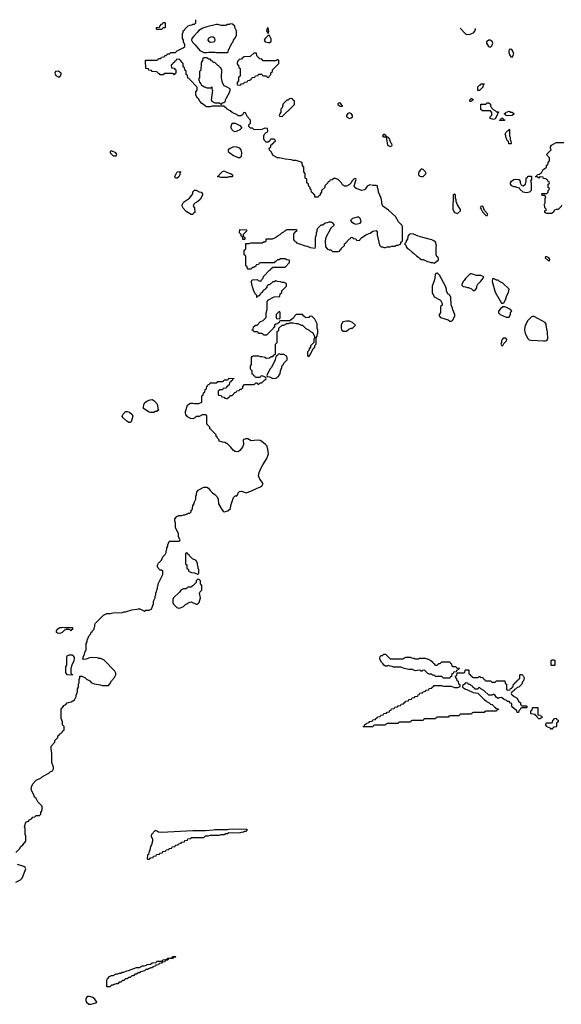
# Model space of a CAD drawing. Header units: inches. Extents: x 2701323 to 2964515, y 494916 to 722124.
# Tile 391 of 656: x 2787358 to 2794276, y 705583 to 718151. Entities that reach past the tile are written whole.
import ezdxf

# ---------------------------------------------------------------- set-up
doc = ezdxf.new("R2010")
doc.units = ezdxf.units.IN
doc.header["$MEASUREMENT"] = 0
for name, color, linetype in [('C7780', 7, 'Continuous'), ('C7781', 7, 'Continuous'), ('C7790', 7, 'Continuous'), ('C7791', 7, 'Continuous')]:
    doc.layers.add(name, color=color, linetype=linetype)

msp = doc.modelspace()

# ---------------------------------------------------------------- linework, layer by layer
at = {"layer": 'C7780', "color": 2, "elevation": 10}
for points in [[(2787310, 707522), (2787358, 707570), (2787370, 707592), (2787400, 707620), (2787436, 707664), (2787438, 707730), (2787429, 707750), (2787427, 707827), (2787418, 707850), (2787427, 707873), (2787430, 707894), (2787446, 707910), (2787470, 707922), (2787483, 707937), (2787508, 707952), (2787526, 707970), (2787550, 707974), (2787570, 707994), (2787610, 707994), (2787626, 708010), (2787626, 708030), (2787636, 708044), (2787646, 708070), (2787646, 708110), (2787590, 708166), (2787568, 708210), (2787549, 708229), (2787538, 708258), (2787515, 708295), (2787504, 708330), (2787514, 708370), (2787530, 708402), (2787570, 708442), (2787630, 708472), (2787649, 708491), (2787730, 708532), (2787749, 708551), (2787775, 708565), (2787788, 708590), (2787788, 708610), (2787769, 708670), (2787769, 708790), (2787762, 708810), (2787758, 708850), (2787760, 708880), (2787806, 708930), (2787806, 708950), (2787846, 708990), (2787846, 709010), (2787862, 709018), (2787866, 709030), (2787882, 709038), (2787886, 709050), (2787902, 709058), (2787910, 709074), (2787922, 709078), (2787926, 709090), (2787926, 709130), (2787906, 709150), (2787906, 709190), (2787888, 709230), (2787888, 709352), (2787910, 709374), (2787923, 709397), (2787946, 709410), (2787966, 709430), (2788016, 709444), (2788058, 709470), (2788078, 709510), (2788078, 709530), (2788098, 709570), (2788098, 709610), (2788108, 709630), (2788108, 709670), (2788118, 709690), (2788118, 709730), (2788126, 709750), (2788127, 709773), (2788152, 709772), (2788194, 709750), (2788212, 709732), (2788254, 709710), (2788272, 709692), (2788310, 709672), (2788390, 709662), (2788410, 709652), (2788470, 709652), (2788490, 709654), (2788510, 709674), (2788530, 709714), (2788570, 709754), (2788586, 709790), (2788586, 709810), (2788575, 709835), (2788435, 709975), (2788396, 709996), (2788370, 709998), (2788365, 710000)], [(2788052, 710000), (2788051, 709969), (2788022, 709910), (2788011, 709870), (2788013, 709813), (2788018, 709798), (2788033, 709793), (2788030, 709786), (2787970, 709788), (2787947, 709813), (2787948, 709890), (2787958, 709910), (2787958, 710000)], [(2788236, 710000), (2788207, 709987), (2788170, 709986), (2788166, 709990), (2788167, 710000)], [(2790000, 707808), (2789850, 707809), (2789830, 707804), (2789730, 707799), (2789570, 707797), (2789170, 707777), (2789130, 707779), (2789110, 707795), (2789090, 707802), (2789043, 707750), (2789037, 707730), (2789055, 707690), (2789056, 707664), (2789042, 707618), (2789030, 707598), (2789022, 707550), (2789010, 707538), (2789004, 707496), (2788990, 707486), (2788984, 707444), (2788990, 707434), (2789010, 707434), (2789022, 707438), (2789027, 707453), (2789062, 707458), (2789067, 707473), (2789102, 707478), (2789107, 707493), (2789142, 707498), (2789147, 707513), (2789182, 707518), (2789187, 707533), (2789222, 707538), (2789227, 707553), (2789262, 707558), (2789267, 707573), (2789302, 707578), (2789307, 707593), (2789342, 707598), (2789347, 707613), (2789382, 707618), (2789387, 707633), (2789422, 707638), (2789427, 707653), (2789462, 707658), (2789467, 707673), (2789502, 707678), (2789507, 707693), (2789542, 707698), (2789549, 707711), (2789710, 707714), (2789730, 707732), (2789770, 707732), (2789790, 707742), (2789910, 707742), (2789930, 707752), (2789970, 707752), (2789990, 707762), (2790000, 707762)], [(2787310, 707142), (2787370, 707172), (2787389, 707191), (2787435, 707310), (2787428, 707330), (2787410, 707342), (2787328, 707368)]]:
    msp.add_lwpolyline(points, dxfattribs=at)
at = {"layer": 'C7780', "color": 2}
for points, elevation in [([(2788470, 705806), (2788469, 705890), (2788478, 705910), (2788503, 705937), (2788530, 705952), (2788550, 705952), (2788590, 705972), (2788610, 705972), (2788630, 705982), (2788650, 705982), (2788668, 705992), (2788687, 705993), (2788728, 706012), (2788747, 706013), (2788850, 706052), (2788887, 706053), (2788928, 706072), (2788947, 706073), (2788976, 706084), (2788988, 706092), (2789030, 706094), (2789048, 706112), (2789102, 706118), (2789108, 706132), (2789170, 706134), (2789182, 706138), (2789188, 706152), (2789242, 706158), (2789248, 706172), (2789302, 706178), (2789308, 706192), (2789350, 706194), (2789354, 706190), (2789350, 706186), (2789318, 706182), (2789310, 706166), (2789270, 706166), (2789258, 706162), (2789250, 706146), (2789218, 706142), (2789210, 706126), (2789178, 706122), (2789170, 706106), (2789138, 706102), (2789132, 706088), (2789098, 706082), (2789094, 706070), (2789058, 706062), (2789052, 706048), (2789033, 706047), (2789004, 706036), (2788990, 706026), (2788970, 706026), (2788952, 706008), (2788933, 706007), (2788904, 705996), (2788890, 705986), (2788870, 705986), (2788850, 705966), (2788830, 705966), (2788810, 705946), (2788790, 705946), (2788770, 705926), (2788750, 705926), (2788730, 705906), (2788710, 705906), (2788690, 705886), (2788670, 705886), (2788650, 705866), (2788630, 705866), (2788610, 705846), (2788590, 705846), (2788564, 705836), (2788550, 705826), (2788530, 705826), (2788510, 705806)], 6), ([(2788250, 705684), (2788230, 705681), (2788211, 705670), (2788203, 705650), (2788203, 705630), (2788210, 705612), (2788243, 705583), (2788270, 705583), (2788330, 705601), (2788342, 705610), (2788319, 705650), (2788293, 705670)], 10)]:
    msp.add_lwpolyline(points, close=True, dxfattribs=dict(at, elevation=elevation))
at = {"layer": 'C7781', "color": 2, "elevation": 10}
for points in [[(2790000, 717017), (2789967, 717047), (2789810, 717046), (2789790, 717038), (2789750, 717038), (2789730, 717046), (2789706, 717070), (2789683, 717083), (2789658, 717110), (2789640, 717140), (2789630, 717148), (2789608, 717190), (2789606, 717230), (2789626, 717250), (2789626, 717290), (2789526, 717390), (2789522, 717402), (2789507, 717407), (2789502, 717442), (2789486, 717450), (2789486, 717490), (2789482, 717502), (2789467, 717507), (2789462, 717542), (2789446, 717550), (2789446, 717590), (2789427, 717607), (2789422, 717622), (2789406, 717630), (2789402, 717642), (2789390, 717646), (2789358, 717642), (2789353, 717627), (2789338, 717622), (2789333, 717607), (2789318, 717602), (2789313, 717587), (2789294, 717570), (2789298, 717538), (2789330, 717534), (2789338, 717518), (2789354, 717510), (2789354, 717470), (2789338, 717462), (2789330, 717446), (2789322, 717462), (2789310, 717466), (2789210, 717466), (2789190, 717446), (2789150, 717446), (2789142, 717462), (2789130, 717466), (2789110, 717486), (2789048, 717488), (2789042, 717502), (2789007, 717507), (2789002, 717522), (2788967, 717527), (2788966, 717630), (2788970, 717634), (2789110, 717634), (2789122, 717638), (2789130, 717654), (2789162, 717658), (2789170, 717674), (2789202, 717678), (2789210, 717694), (2789230, 717694), (2789250, 717714), (2789270, 717714), (2789290, 717734), (2789350, 717734), (2789368, 717752), (2789446, 717790), (2789466, 717810), (2789466, 717830), (2789449, 717869), (2789448, 717890), (2789438, 717910), (2789438, 717970), (2789446, 717990), (2789446, 718010), (2789462, 718018), (2789466, 718030), (2789510, 718074), (2789530, 718082), (2789556, 718084), (2789570, 718094), (2789590, 718094), (2789606, 718110), (2789607, 718151)], [(2790000, 718083), (2789990, 718078), (2789930, 718078), (2789890, 718089), (2789870, 718089), (2789750, 718062), (2789695, 718045), (2789645, 718015), (2789631, 717990), (2789580, 717940), (2789556, 717910), (2789551, 717890), (2789563, 717863), (2789598, 717830), (2789660, 717760), (2789710, 717732), (2789750, 717732), (2789770, 717738), (2789850, 717738), (2789870, 717732), (2790000, 717734)], [(2790000, 717293), (2789969, 717309), (2789950, 717346), (2789935, 717410), (2789938, 717510), (2789922, 717542), (2789910, 717546), (2789902, 717562), (2789890, 717566), (2789850, 717606), (2789830, 717606), (2789822, 717622), (2789807, 717627), (2789790, 717646), (2789767, 717647), (2789762, 717662), (2789750, 717666), (2789710, 717666), (2789698, 717662), (2789694, 717630), (2789684, 717616), (2789674, 717590), (2789672, 717508), (2789654, 717490), (2789654, 717410), (2789642, 717390), (2789652, 717372), (2789653, 717353), (2789670, 717334), (2789674, 717314), (2789694, 717310), (2789713, 717293), (2789732, 717292), (2789750, 717282), (2789798, 717282), (2789810, 717294), (2789814, 717290), (2789814, 717270), (2789822, 717250), (2789804, 717124), (2789812, 717112), (2789850, 717092), (2789911, 717091), (2789930, 717074), (2789942, 717078), (2789946, 717090), (2789967, 717093), (2789986, 717110), (2789988, 717130), (2790000, 717153)], [(2790000, 716138), (2789930, 716138), (2789886, 716150), (2789902, 716158), (2789906, 716170), (2789950, 716214), (2789970, 716222), (2790000, 716207)], [(2790000, 712743), (2789976, 712756), (2789950, 712758), (2789906, 712770), (2789906, 712790), (2789886, 712810), (2789882, 712822), (2789866, 712830), (2789866, 712850), (2789806, 712910), (2789802, 712922), (2789786, 712930), (2789786, 712950), (2789746, 712990), (2789746, 713090), (2789742, 713102), (2789730, 713106), (2789690, 713106), (2789650, 713088), (2789613, 713087), (2789594, 713070), (2789570, 713058), (2789540, 713060), (2789503, 713083), (2789478, 713110), (2789475, 713130), (2789475, 713150), (2789502, 713230), (2789529, 713251), (2789545, 713255), (2789570, 713258), (2789590, 713252), (2789647, 713253), (2789686, 713270), (2789686, 713350), (2789702, 713358), (2789706, 713390), (2789722, 713398), (2789726, 713430), (2789742, 713438), (2789747, 713473), (2789762, 713478), (2789767, 713493), (2789782, 713498), (2789790, 713514), (2789870, 713514), (2789882, 713518), (2789890, 713534), (2789950, 713534), (2789962, 713538), (2789970, 713554), (2790000, 713554)], [(2790000, 713463), (2789998, 713462), (2789993, 713447), (2789958, 713442), (2789950, 713426), (2789910, 713426), (2789894, 713410), (2789894, 713370), (2789898, 713358), (2789930, 713354), (2789938, 713338), (2789970, 713334), (2789978, 713318), (2790000, 713315)], [(2788167, 710000), (2788168, 710012), (2788187, 710053), (2788188, 710072), (2788206, 710110), (2788208, 710190), (2788218, 710210), (2788218, 710230), (2788246, 710290), (2788267, 710313), (2788270, 710334), (2788282, 710338), (2788286, 710350), (2788307, 710373), (2788307, 710387), (2788316, 710404), (2788318, 710430), (2788326, 710450), (2788430, 710552), (2788470, 710572), (2788510, 710572), (2788550, 710582), (2788670, 710585), (2788689, 710591), (2788710, 710591), (2788790, 710618), (2788855, 710625), (2788870, 710632), (2788892, 710632), (2788950, 710602), (2788970, 710614), (2789010, 710614), (2789046, 710630), (2789048, 710652), (2789067, 710693), (2789068, 710730), (2789087, 710773), (2789088, 710792), (2789098, 710810), (2789098, 710830), (2789107, 710853), (2789108, 710870), (2789118, 710890), (2789118, 710910), (2789128, 710930), (2789128, 710950), (2789186, 711070), (2789186, 711110), (2789170, 711126), (2789150, 711126), (2789126, 711150), (2789118, 711170), (2789118, 711190), (2789130, 711214), (2789170, 711254), (2789187, 711293), (2789216, 711324), (2789228, 711350), (2789228, 711370), (2789238, 711390), (2789238, 711410), (2789248, 711430), (2789248, 711450), (2789266, 711490), (2789270, 711494), (2789390, 711494), (2789402, 711498), (2789406, 711510), (2789388, 711550), (2789388, 711590), (2789349, 711669), (2789348, 711730), (2789338, 711750), (2789340, 711780), (2789366, 711810), (2789390, 711822), (2789430, 711822), (2789448, 711832), (2789467, 711833), (2789496, 711844), (2789510, 711854), (2789530, 711854), (2789546, 711870), (2789546, 711890), (2789562, 711898), (2789566, 711910), (2789568, 711952), (2789586, 711970), (2789588, 711990), (2789608, 712030), (2789608, 712070), (2789618, 712090), (2789620, 712120), (2789636, 712144), (2789710, 712182), (2789750, 712182), (2789770, 712172), (2789790, 712142), (2789822, 712110), (2789850, 712092), (2789880, 712060), (2789891, 712031), (2789899, 711970), (2789938, 711898), (2789957, 711877), (2789970, 711871), (2789988, 711872), (2790000, 711876)], [(2787958, 710000), (2787958, 710010), (2787966, 710030), (2787990, 710042), (2788030, 710042), (2788042, 710030), (2788052, 710008), (2788052, 710000)], [(2788365, 710000), (2788347, 710007), (2788270, 710008), (2788253, 710007), (2788236, 710000)]]:
    msp.add_lwpolyline(points, dxfattribs=at)
at = {"layer": 'C7781', "color": 2}
for points, elevation in [([(2789110, 718026), (2789106, 718030), (2789106, 718050), (2789142, 718058), (2789146, 718070), (2789170, 718094), (2789182, 718098), (2789190, 718114), (2789210, 718114), (2789214, 718110), (2789214, 718050), (2789210, 718046), (2789190, 718046), (2789170, 718026)], 10), ([(2789808, 717932), (2789766, 717910), (2789761, 717890), (2789778, 717870), (2789796, 717864), (2789830, 717867), (2789845, 717875), (2789854, 717890), (2789849, 717910), (2789830, 717929)], 14), ([(2787850, 717495), (2787814, 717490), (2787805, 717470), (2787820, 717440), (2787850, 717422), (2787870, 717422), (2787888, 717450), (2787886, 717470)], 14), ([(2788530, 716478), (2788514, 716470), (2788514, 716450), (2788550, 716414), (2788590, 716414), (2788598, 716430), (2788586, 716450)], 14), ([(2789350, 716128), (2789338, 716150), (2789369, 716211), (2789410, 716214), (2789411, 716209), (2789402, 716198), (2789402, 716170), (2789390, 716146), (2789370, 716128)], 10), ([(2789550, 715666), (2789483, 715703), (2789445, 715745), (2789435, 715770), (2789435, 715790), (2789446, 715814), (2789462, 715830), (2789525, 715875), (2789558, 715910), (2789568, 715930), (2789570, 715954), (2789590, 715974), (2789610, 715974), (2789650, 715952), (2789674, 715950), (2789694, 715930), (2789693, 715913), (2789664, 715856), (2789634, 715830), (2789594, 715810), (2789584, 715796), (2789574, 715770), (2789592, 715750), (2789594, 715690), (2789578, 715682), (2789570, 715666)], 10), ([(2789030, 713138), (2789010, 713142), (2788950, 713178), (2788938, 713190), (2788938, 713210), (2788943, 713237), (2788956, 713264), (2788990, 713285), (2789023, 713297), (2789050, 713302), (2789070, 713292), (2789111, 713251), (2789118, 713230), (2789124, 713184), (2789134, 713170), (2789110, 713148), (2789090, 713148), (2789070, 713138)], 10), ([(2788750, 713008), (2788725, 713025), (2788678, 713070), (2788668, 713088), (2788675, 713110), (2788710, 713151), (2788730, 713151), (2788761, 713141), (2788796, 713110), (2788801, 713090), (2788791, 713049), (2788780, 713020), (2788770, 713008)], 10), ([(2789490, 711346), (2789478, 711342), (2789474, 711330), (2789474, 711210), (2789478, 711198), (2789492, 711192), (2789494, 711150), (2789512, 711132), (2789514, 711110), (2789553, 711093), (2789592, 711092), (2789630, 711074), (2789642, 711078), (2789646, 711090), (2789646, 711130), (2789638, 711150), (2789638, 711170), (2789628, 711190), (2789628, 711210), (2789610, 711246), (2789566, 711270), (2789527, 711307), (2789522, 711322), (2789507, 711327), (2789502, 711342)], 10), ([(2789650, 711006), (2789630, 711006), (2789614, 710990), (2789613, 710967), (2789573, 710927), (2789558, 710922), (2789553, 710907), (2789510, 710906), (2789498, 710902), (2789490, 710886), (2789450, 710886), (2789414, 710870), (2789397, 710843), (2789322, 710770), (2789312, 710750), (2789312, 710710), (2789322, 710690), (2789366, 710646), (2789390, 710638), (2789410, 710645), (2789450, 710662), (2789475, 710685), (2789530, 710718), (2789550, 710722), (2789610, 710691), (2789630, 710691), (2789650, 710712), (2789666, 710770), (2789655, 710830), (2789658, 710842), (2789686, 710870), (2789686, 710930), (2789666, 710950), (2789666, 710990)], 10), ([(2787930, 710392), (2788030, 710394), (2788032, 710390), (2788032, 710368), (2788018, 710362), (2788010, 710346), (2788002, 710362), (2787987, 710367), (2787950, 710368), (2787930, 710358), (2787902, 710330), (2787890, 710324), (2787870, 710315), (2787840, 710320), (2787828, 710328), (2787829, 710351), (2787845, 710375), (2787870, 710391), (2787890, 710391), (2787910, 710398)], 10)]:
    msp.add_lwpolyline(points, close=True, dxfattribs=dict(at, elevation=elevation))
at = {"layer": 'C7790', "color": 2}
for points, elevation in [([(2792537, 710000), (2792574, 709990), (2792610, 709972), (2792634, 709950), (2792638, 709938), (2792654, 709930), (2792658, 709918), (2792670, 709914), (2792690, 709914), (2792710, 709934), (2792730, 709934), (2792750, 709954), (2792850, 709954), (2792858, 709938), (2792874, 709930), (2792878, 709898), (2792890, 709894), (2792930, 709894), (2792938, 709878), (2792970, 709874), (2792974, 709870), (2792958, 709862), (2792953, 709847), (2792938, 709842), (2792934, 709826), (2792898, 709822), (2792893, 709807), (2792878, 709802), (2792873, 709767), (2792858, 709762), (2792850, 709746), (2792770, 709748), (2792750, 709766), (2792668, 709768), (2792650, 709786), (2792630, 709786), (2792616, 709796), (2792590, 709798), (2792570, 709806), (2792530, 709846), (2792498, 709842), (2792490, 709826), (2792482, 709842), (2792470, 709846), (2792410, 709838), (2792376, 709856), (2792330, 709858), (2792270, 709869), (2792230, 709888), (2792132, 709888), (2792116, 709896), (2792090, 709898), (2792070, 709906), (2792050, 709898), (2792030, 709898), (2792008, 709910), (2791995, 709935), (2791978, 709950), (2791958, 709990), (2791959, 710000)], 6), ([(2792082, 710000), (2792090, 709992), (2792250, 709992), (2792265, 710000)], 6), ([(2792395, 710000), (2792410, 709994), (2792450, 709994), (2792465, 710000)], 6), ([(2790000, 707762), (2790010, 707762), (2790030, 707774), (2790167, 707773), (2790190, 707782), (2790216, 707784), (2790230, 707794), (2790250, 707794), (2790266, 707810), (2790250, 707818), (2790190, 707815), (2790150, 707819), (2790030, 707814), (2790012, 707808), (2790000, 707808)], 10)]:
    msp.add_lwpolyline(points, dxfattribs=dict(at, elevation=elevation))
at = {"layer": 'C7790', "color": 2, "elevation": 6}
for points in [[(2794150, 709906), (2794146, 709910), (2794146, 709970), (2794160, 709980), (2794180, 709980), (2794194, 709970), (2794194, 709910), (2794190, 709906)], [(2793150, 709754), (2793210, 709754), (2793222, 709758), (2793230, 709774), (2793238, 709758), (2793273, 709753), (2793278, 709738), (2793293, 709733), (2793298, 709718), (2793310, 709714), (2793370, 709714), (2793390, 709694), (2793430, 709694), (2793450, 709714), (2793550, 709714), (2793554, 709710), (2793558, 709678), (2793574, 709670), (2793574, 709610), (2793578, 709598), (2793590, 709594), (2793622, 709598), (2793627, 709613), (2793642, 709618), (2793647, 709633), (2793662, 709638), (2793666, 709670), (2793682, 709678), (2793686, 709690), (2793702, 709698), (2793706, 709710), (2793722, 709718), (2793730, 709734), (2793742, 709738), (2793746, 709750), (2793746, 709790), (2793750, 709794), (2793770, 709794), (2793790, 709774), (2793802, 709750), (2793791, 709710), (2793781, 709699), (2793770, 709668), (2793734, 709630), (2793713, 709627), (2793690, 709606), (2793678, 709602), (2793674, 709590), (2793658, 709582), (2793654, 709570), (2793638, 709562), (2793634, 709550), (2793638, 709538), (2793650, 709534), (2793674, 709510), (2793711, 709491), (2793730, 709454), (2793754, 709430), (2793754, 709410), (2793770, 709394), (2793830, 709394), (2793834, 709390), (2793834, 709370), (2793830, 709366), (2793770, 709366), (2793758, 709362), (2793754, 709350), (2793733, 709327), (2793730, 709306), (2793710, 709306), (2793706, 709330), (2793658, 709370), (2793646, 709390), (2793642, 709422), (2793627, 709427), (2793610, 709446), (2793590, 709446), (2793570, 709466), (2793550, 709468), (2793540, 709480), (2793510, 709498), (2793484, 709496), (2793470, 709486), (2793443, 709503), (2793430, 709526), (2793416, 709536), (2793404, 709536), (2793390, 709528), (2793348, 709528), (2793286, 709590), (2793248, 709608), (2793230, 709626), (2793218, 709622), (2793210, 709606), (2793170, 709606), (2793162, 709622), (2793150, 709626), (2793142, 709642), (2793130, 709646), (2793110, 709666), (2793090, 709666), (2793082, 709682), (2793050, 709686), (2793033, 709667), (2793018, 709662), (2793014, 709630), (2793050, 709605), (2793070, 709602), (2793150, 709562), (2793210, 709554), (2793294, 709470), (2793317, 709457), (2793330, 709442), (2793354, 709430), (2793370, 709414), (2793394, 709410), (2793414, 709390), (2793418, 709378), (2793434, 709370), (2793438, 709358), (2793470, 709354), (2793473, 709347), (2793458, 709342), (2793450, 709326), (2793310, 709326), (2793298, 709322), (2793290, 709306), (2793150, 709306), (2793138, 709302), (2793130, 709286), (2792990, 709286), (2792978, 709282), (2792970, 709266), (2792850, 709266), (2792838, 709262), (2792830, 709246), (2792690, 709246), (2792678, 709242), (2792670, 709226), (2792530, 709226), (2792518, 709222), (2792510, 709206), (2792370, 709206), (2792358, 709202), (2792350, 709186), (2792210, 709186), (2792198, 709182), (2792190, 709166), (2792050, 709166), (2792038, 709162), (2792030, 709146), (2791890, 709146), (2791878, 709142), (2791870, 709126), (2791750, 709126), (2791746, 709130), (2791762, 709138), (2791767, 709153), (2791782, 709158), (2791787, 709173), (2791822, 709178), (2791830, 709194), (2791862, 709198), (2791870, 709214), (2791902, 709218), (2791907, 709233), (2791922, 709238), (2791927, 709253), (2791962, 709258), (2791970, 709274), (2792002, 709278), (2792007, 709293), (2792042, 709298), (2792050, 709314), (2792082, 709318), (2792087, 709333), (2792102, 709338), (2792107, 709353), (2792142, 709358), (2792150, 709374), (2792182, 709378), (2792190, 709394), (2792222, 709398), (2792230, 709414), (2792262, 709418), (2792267, 709433), (2792282, 709438), (2792287, 709453), (2792322, 709458), (2792330, 709474), (2792362, 709478), (2792370, 709494), (2792402, 709498), (2792410, 709514), (2792442, 709518), (2792447, 709533), (2792462, 709538), (2792467, 709553), (2792502, 709558), (2792507, 709573), (2792542, 709578), (2792547, 709593), (2792582, 709598), (2792590, 709614), (2792622, 709618), (2792627, 709633), (2792642, 709638), (2792650, 709654), (2792747, 709653), (2792770, 709642), (2792870, 709642), (2792910, 709625), (2792955, 709625), (2792982, 709638), (2792986, 709650), (2792982, 709662), (2792968, 709668), (2792962, 709702), (2792946, 709710), (2792942, 709742), (2792927, 709747), (2792926, 709770), (2792942, 709778), (2792946, 709814), (2793030, 709814), (2793042, 709818), (2793046, 709850), (2793050, 709854), (2793090, 709854), (2793094, 709850), (2793094, 709810), (2793098, 709798), (2793113, 709793), (2793118, 709778), (2793133, 709773), (2793138, 709758)], [(2793990, 709226), (2793966, 709250), (2793962, 709262), (2793946, 709270), (2793942, 709282), (2793888, 709290), (2793886, 709330), (2793902, 709338), (2793907, 709373), (2793974, 709370), (2793974, 709290), (2793978, 709278), (2794010, 709274), (2794018, 709258), (2794034, 709250), (2794018, 709242), (2794010, 709226)], [(2794150, 709089), (2794142, 709102), (2794088, 709130), (2794078, 709150), (2794080, 709160), (2794090, 709174), (2794150, 709174), (2794162, 709178), (2794166, 709210), (2794182, 709218), (2794188, 709232), (2794210, 709234), (2794218, 709218), (2794234, 709210), (2794234, 709190), (2794214, 709170), (2794214, 709130), (2794210, 709126), (2794178, 709122), (2794174, 709110), (2794158, 709102)]]:
    msp.add_lwpolyline(points, close=True, dxfattribs=at)
at = {"layer": 'C7791', "color": 2}
for points, elevation in [([(2790000, 717734), (2790010, 717734), (2790022, 717738), (2790026, 717770), (2790036, 717784), (2790040, 717800), (2790070, 717854), (2790086, 717870), (2790089, 717891), (2790116, 717924), (2790127, 717953), (2790126, 718010), (2790116, 718036), (2790106, 718050), (2790106, 718070), (2790076, 718096), (2790050, 718098), (2790032, 718088), (2790010, 718088), (2790000, 718083)], 10), ([(2792986, 718045), (2793050, 717971), (2793070, 717961), (2793110, 717967), (2793155, 717985), (2793170, 718005), (2793179, 718030), (2793181, 718039)], 10), ([(2790000, 717153), (2790036, 717224), (2790046, 717250), (2790046, 717270), (2790000, 717293)], 10), ([(2790000, 713315), (2790010, 713314), (2790022, 713318), (2790027, 713333), (2790042, 713338), (2790047, 713353), (2790070, 713354), (2790107, 713393), (2790122, 713398), (2790130, 713414), (2790162, 713418), (2790170, 713434), (2790190, 713434), (2790206, 713450), (2790206, 713470), (2790230, 713494), (2790350, 713494), (2790362, 713498), (2790370, 713514), (2790390, 713514), (2790398, 713498), (2790410, 713494), (2790430, 713514), (2790450, 713514), (2790487, 713553), (2790502, 713558), (2790506, 713570), (2790502, 713582), (2790476, 713596), (2790450, 713606), (2790438, 713602), (2790430, 713586), (2790370, 713586), (2790362, 713602), (2790347, 713607), (2790342, 713622), (2790327, 713627), (2790326, 713670), (2790306, 713690), (2790307, 713727), (2790318, 713750), (2790320, 713840), (2790326, 713850), (2790340, 713860), (2790410, 713862), (2790430, 713852), (2790452, 713852), (2790490, 713842), (2790510, 713832), (2790547, 713833), (2790570, 713854), (2790590, 713854), (2790607, 713873), (2790622, 713878), (2790626, 713890), (2790626, 714010), (2790646, 714030), (2790646, 714170), (2790666, 714190), (2790667, 714213), (2790710, 714254), (2790730, 714254), (2790770, 714274), (2790790, 714274), (2790810, 714282), (2790850, 714282), (2790890, 714272), (2790910, 714272), (2790953, 714253), (2790972, 714252), (2791014, 714210), (2791054, 714190), (2791074, 714170), (2791097, 714157), (2791122, 714110), (2791122, 714090), (2791114, 714070), (2791114, 714030), (2791074, 713990), (2791074, 713970), (2791054, 713950), (2791053, 713927), (2791034, 713910), (2791034, 713870), (2791038, 713858), (2791050, 713854), (2791070, 713874), (2791107, 713953), (2791126, 713970), (2791127, 713993), (2791146, 714010), (2791146, 714090), (2791158, 714110), (2791158, 714130), (2791168, 714150), (2791168, 714190), (2791158, 714210), (2791158, 714270), (2791128, 714330), (2791090, 714366), (2791058, 714362), (2791052, 714348), (2791010, 714346), (2791002, 714362), (2790987, 714367), (2790970, 714386), (2790890, 714386), (2790870, 714366), (2790857, 714343), (2790834, 714330), (2790810, 714306), (2790690, 714306), (2790678, 714302), (2790673, 714287), (2790658, 714282), (2790653, 714267), (2790630, 714266), (2790614, 714250), (2790613, 714227), (2790598, 714222), (2790594, 714210), (2790510, 714126), (2790470, 714126), (2790462, 714142), (2790450, 714146), (2790410, 714146), (2790402, 714162), (2790390, 714166), (2790350, 714166), (2790342, 714182), (2790327, 714187), (2790327, 714193), (2790342, 714198), (2790346, 714230), (2790362, 714238), (2790370, 714254), (2790390, 714254), (2790430, 714294), (2790466, 714310), (2790506, 714350), (2790508, 714410), (2790518, 714450), (2790518, 714550), (2790529, 714571), (2790608, 714612), (2790682, 714618), (2790686, 714650), (2790706, 714670), (2790706, 714690), (2790766, 714750), (2790766, 714770), (2790762, 714782), (2790736, 714796), (2790710, 714798), (2790687, 714807), (2790650, 714808), (2790630, 714818), (2790610, 714806), (2790590, 714806), (2790550, 714766), (2790530, 714766), (2790514, 714750), (2790513, 714727), (2790498, 714722), (2790493, 714707), (2790478, 714702), (2790474, 714690), (2790458, 714682), (2790454, 714670), (2790438, 714662), (2790434, 714650), (2790413, 714627), (2790398, 714622), (2790390, 714606), (2790386, 714610), (2790386, 714630), (2790368, 714648), (2790350, 714686), (2790322, 714770), (2790318, 714810), (2790326, 714830), (2790390, 714834), (2790404, 714824), (2790430, 714814), (2790442, 714818), (2790446, 714830), (2790467, 714853), (2790470, 714874), (2790547, 714953), (2790562, 714958), (2790567, 714973), (2790582, 714978), (2790587, 714993), (2790750, 714994), (2790806, 715050), (2790806, 715070), (2790802, 715082), (2790768, 715088), (2790750, 715098), (2790690, 715098), (2790670, 715086), (2790650, 715086), (2790633, 715067), (2790618, 715062), (2790610, 715046), (2790430, 715046), (2790418, 715042), (2790410, 715026), (2790378, 715022), (2790373, 715007), (2790350, 714986), (2790330, 714986), (2790310, 714966), (2790270, 714966), (2790266, 714970), (2790262, 715002), (2790246, 715010), (2790246, 715130), (2790242, 715142), (2790226, 715150), (2790226, 715210), (2790242, 715218), (2790246, 715230), (2790247, 715293), (2790290, 715294), (2790310, 715302), (2790456, 715304), (2790470, 715314), (2790490, 715314), (2790506, 715330), (2790506, 715350), (2790510, 715354), (2790587, 715353), (2790626, 715370), (2790646, 715390), (2790686, 715410), (2790706, 715430), (2790730, 715442), (2790743, 715457), (2790768, 715472), (2790892, 715472), (2790893, 715447), (2790878, 715442), (2790874, 715430), (2790858, 715422), (2790854, 715410), (2790854, 715350), (2790858, 715338), (2790874, 715330), (2790878, 715318), (2790894, 715310), (2790898, 715298), (2790913, 715293), (2790930, 715292), (2791004, 715264), (2791030, 715262), (2791070, 715242), (2791130, 715234), (2791138, 715250), (2791138, 715370), (2791148, 715410), (2791148, 715430), (2791158, 715450), (2791158, 715470), (2791168, 715492), (2791210, 715534), (2791230, 715534), (2791260, 715560), (2791290, 715562), (2791310, 715571), (2791330, 715571), (2791350, 715562), (2791374, 715530), (2791331, 715490), (2791266, 715370), (2791259, 715330), (2791265, 715250), (2791290, 715222), (2791310, 715212), (2791330, 715212), (2791353, 715193), (2791427, 715193), (2791442, 715198), (2791446, 715210), (2791462, 715218), (2791466, 715230), (2791506, 715270), (2791506, 715290), (2791522, 715298), (2791526, 715310), (2791542, 715318), (2791546, 715330), (2791570, 715354), (2791582, 715358), (2791590, 715374), (2791613, 715373), (2791618, 715358), (2791650, 715354), (2791658, 715338), (2791690, 715334), (2791702, 715338), (2791706, 715350), (2791726, 715370), (2791788, 715410), (2791833, 715427), (2791870, 715451), (2791910, 715462), (2791924, 715444), (2791925, 715405), (2791953, 715273), (2791973, 715253), (2791992, 715252), (2792010, 715242), (2792030, 715242), (2792050, 715252), (2792090, 715252), (2792110, 715262), (2792150, 715262), (2792170, 715272), (2792190, 715272), (2792226, 715290), (2792228, 715312), (2792246, 715330), (2792248, 715510), (2792238, 715530), (2792198, 715570), (2792157, 715637), (2792070, 715722), (2791998, 715770), (2791984, 715804), (2791984, 715830), (2791973, 715873), (2791942, 715950), (2791938, 715990), (2791928, 716010), (2791926, 716030), (2791910, 716035), (2791870, 716034), (2791830, 716042), (2791795, 716025), (2791770, 715988), (2791760, 715980), (2791730, 715969), (2791655, 715995), (2791638, 716010), (2791629, 716031), (2791655, 716110), (2791650, 716126), (2791630, 716118), (2791602, 716090), (2791591, 716069), (2791571, 716049), (2791530, 716028), (2791508, 716028), (2791483, 716043), (2791468, 716070), (2791426, 716110), (2791390, 716126), (2791370, 716126), (2791350, 716106), (2791318, 716102), (2791313, 716087), (2791298, 716082), (2791294, 716070), (2791254, 716030), (2791254, 716010), (2791214, 715970), (2791214, 715950), (2791194, 715930), (2791194, 715910), (2791178, 715902), (2791170, 715886), (2791127, 715887), (2791126, 715910), (2791107, 715927), (2791102, 715942), (2791086, 715950), (2791082, 715982), (2791067, 715987), (2791066, 716010), (2791046, 716030), (2791046, 716050), (2791026, 716070), (2791026, 716110), (2791022, 716122), (2791006, 716130), (2791006, 716190), (2790986, 716210), (2790986, 716270), (2790968, 716288), (2790966, 716330), (2790890, 716355), (2790850, 716355), (2790830, 716362), (2790750, 716369), (2790670, 716389), (2790650, 716389), (2790596, 716416), (2790570, 716466), (2790550, 716486), (2790546, 716510), (2790566, 716530), (2790567, 716553), (2790582, 716558), (2790587, 716573), (2790602, 716578), (2790607, 716593), (2790622, 716598), (2790626, 716610), (2790610, 716626), (2790570, 716626), (2790558, 716622), (2790553, 716607), (2790530, 716586), (2790507, 716587), (2790486, 716610), (2790478, 716630), (2790478, 716670), (2790486, 716690), (2790507, 716713), (2790522, 716718), (2790526, 716730), (2790522, 716762), (2790490, 716766), (2790452, 716748), (2790370, 716746), (2790348, 716748), (2790330, 716766), (2790307, 716767), (2790286, 716790), (2790286, 716810), (2790306, 716830), (2790306, 716870), (2790266, 716910), (2790242, 716962), (2790230, 716966), (2790218, 716962), (2790213, 716947), (2790198, 716942), (2790190, 716926), (2790150, 716926), (2790136, 716936), (2790070, 716966), (2790046, 716990), (2790009, 717009), (2790000, 717017)], 10), ([(2794278, 715782), (2794273, 715767), (2794234, 715730), (2794210, 715728), (2794190, 715718), (2794171, 715689), (2794150, 715678), (2794090, 715678), (2794066, 715690), (2794066, 715710), (2794086, 715730), (2794066, 715750), (2794066, 715770), (2794058, 715790), (2794068, 715812), (2794068, 715870), (2794078, 715890), (2794067, 715907), (2794030, 715908), (2794028, 715930), (2794030, 715934), (2794090, 715934), (2794106, 715950), (2794106, 715970), (2794126, 715990), (2794122, 716002), (2794106, 716010), (2794106, 716050), (2794122, 716058), (2794126, 716070), (2794122, 716082), (2794107, 716087), (2794102, 716102), (2794086, 716110), (2794082, 716122), (2794050, 716126), (2794042, 716142), (2794010, 716146), (2793998, 716142), (2793990, 716128), (2793982, 716142), (2793950, 716146), (2793946, 716150), (2793962, 716158), (2793970, 716174), (2794002, 716178), (2794006, 716190), (2794022, 716198), (2794043, 716237), (2794066, 716250), (2794086, 716270), (2794087, 716293), (2794102, 716298), (2794106, 716330), (2794126, 716350), (2794126, 716390), (2794088, 716430), (2794146, 716490), (2794138, 716510), (2794138, 716530), (2794149, 716551), (2794210, 716582), (2794310, 716582)], 6), ([(2790000, 716207), (2790010, 716202), (2790052, 716190), (2790074, 716170), (2790074, 716150), (2790070, 716146), (2790030, 716146), (2790010, 716138), (2790000, 716138)], 10), ([(2790000, 713554), (2790010, 713554), (2790022, 713558), (2790030, 713574), (2790093, 713573), (2790093, 713567), (2790078, 713562), (2790073, 713547), (2790058, 713542), (2790053, 713527), (2790038, 713522), (2790033, 713487), (2790018, 713482), (2790013, 713467), (2790000, 713463)], 10), ([(2790000, 711876), (2790018, 711882), (2790049, 711911), (2790055, 711950), (2790089, 712051), (2790110, 712072), (2790130, 712074), (2790146, 712090), (2790148, 712112), (2790166, 712130), (2790190, 712131), (2790250, 712111), (2790310, 712131), (2790390, 712171), (2790433, 712187), (2790455, 712205), (2790468, 712230), (2790425, 712285), (2790409, 712330), (2790418, 712370), (2790442, 712430), (2790462, 712470), (2790515, 712550), (2790534, 712610), (2790529, 712670), (2790513, 712710), (2790499, 712730), (2790450, 712769), (2790430, 712779), (2790390, 712784), (2790316, 712776), (2790270, 712802), (2790240, 712800), (2790213, 712787), (2790218, 712730), (2790204, 712696), (2790171, 712650), (2790150, 712635), (2790110, 712638), (2790088, 712650), (2790050, 712698), (2790010, 712738), (2790000, 712743)], 10), ([(2791959, 710000), (2791960, 710020), (2791970, 710034), (2791990, 710034), (2792008, 710052), (2792030, 710052), (2792082, 710000)], 6), ([(2792265, 710000), (2792290, 710014), (2792347, 710013), (2792364, 710004), (2792390, 710002), (2792395, 710000)], 6), ([(2792465, 710000), (2792470, 710002), (2792530, 710002), (2792537, 710000)], 6)]:
    msp.add_lwpolyline(points, dxfattribs=dict(at, elevation=elevation))
for points, elevation in [([(2790530, 718046), (2790518, 718042), (2790512, 718010), (2790530, 717974), (2790536, 717984), (2790539, 718001)], 10), ([(2790550, 717948), (2790530, 717948), (2790492, 717910), (2790482, 717890), (2790494, 717870), (2790530, 717861), (2790550, 717861), (2790569, 717871), (2790570, 717906)], 10), ([(2793370, 717889), (2793350, 717889), (2793322, 717870), (2793321, 717850), (2793347, 717807), (2793370, 717801), (2793390, 717818), (2793401, 717850), (2793392, 717872), (2793382, 717882)], 10), ([(2790370, 717726), (2790350, 717726), (2790300, 717680), (2790224, 717676), (2790198, 717662), (2790193, 717647), (2790158, 717642), (2790153, 717627), (2790138, 717622), (2790134, 717590), (2790138, 717578), (2790154, 717570), (2790158, 717538), (2790174, 717530), (2790174, 717430), (2790158, 717422), (2790154, 717410), (2790154, 717370), (2790134, 717350), (2790134, 717330), (2790138, 717318), (2790170, 717314), (2790182, 717318), (2790190, 717334), (2790222, 717338), (2790230, 717354), (2790262, 717358), (2790270, 717374), (2790302, 717378), (2790307, 717393), (2790322, 717398), (2790327, 717413), (2790362, 717418), (2790370, 717434), (2790402, 717438), (2790410, 717454), (2790450, 717454), (2790458, 717438), (2790470, 717434), (2790510, 717434), (2790518, 717418), (2790530, 717414), (2790542, 717418), (2790547, 717433), (2790566, 717450), (2790567, 717473), (2790586, 717490), (2790586, 717510), (2790666, 717590), (2790666, 717630), (2790658, 717638), (2790650, 717638), (2790630, 717626), (2790468, 717628), (2790450, 717646), (2790426, 717650), (2790386, 717690), (2790382, 717722)], 10), ([(2793630, 717773), (2793611, 717769), (2793605, 717750), (2793611, 717710), (2793630, 717678), (2793650, 717672), (2793669, 717710), (2793658, 717750), (2793650, 717761)], 10), ([(2793230, 717246), (2793208, 717248), (2793210, 717294), (2793230, 717314), (2793242, 717318), (2793250, 717334), (2793290, 717334), (2793292, 717328), (2793278, 717322), (2793274, 717290)], 6), ([(2790830, 717146), (2790798, 717142), (2790790, 717126), (2790770, 717126), (2790724, 717076), (2790713, 717047), (2790712, 717028), (2790694, 717010), (2790694, 716970), (2790684, 716956), (2790674, 716930), (2790678, 716918), (2790710, 716914), (2790840, 717040), (2790866, 717070), (2790866, 717110), (2790846, 717130), (2790842, 717142)], 10), ([(2791450, 717088), (2791433, 717087), (2791422, 717078), (2791422, 717070), (2791442, 717050), (2791470, 717045), (2791486, 717050), (2791474, 717054), (2791468, 717070)], 10), ([(2793110, 717106), (2793106, 717110), (2793110, 717134), (2793122, 717138), (2793130, 717154), (2793138, 717138), (2793154, 717130), (2793138, 717122), (2793130, 717106)], 6), ([(2793410, 716878), (2793366, 716890), (2793369, 716911), (2793387, 716933), (2793387, 716967), (2793370, 716986), (2793270, 716988), (2793247, 717007), (2793247, 717073), (2793310, 717074), (2793328, 717092), (2793350, 717092), (2793371, 717071), (2793372, 717050), (2793385, 717025), (2793405, 717005), (2793434, 716990), (2793450, 716974), (2793473, 716973), (2793473, 716967), (2793462, 716958), (2793460, 716940), (2793430, 716886)], 6), ([(2791570, 716962), (2791550, 716955), (2791532, 716930), (2791532, 716910), (2791570, 716891), (2791590, 716898), (2791608, 716912), (2791609, 716930), (2791595, 716950)], 10), ([(2793630, 716972), (2793650, 716972), (2793670, 716954), (2793670, 716946), (2793650, 716928), (2793570, 716926), (2793562, 716942), (2793546, 716950), (2793562, 716958), (2793568, 716972), (2793587, 716973), (2793610, 716982)], 6), ([(2790110, 716718), (2790089, 716729), (2790068, 716750), (2790058, 716770), (2790058, 716790), (2790070, 716832), (2790112, 716832), (2790170, 716802), (2790194, 716770), (2790170, 716746), (2790130, 716728)], 10), ([(2793490, 716866), (2793486, 716870), (2793502, 716878), (2793510, 716894), (2793530, 716894), (2793538, 716878), (2793553, 716873), (2793550, 716866)], 6), ([(2792010, 716688), (2792000, 716680), (2791992, 716670), (2792010, 716658), (2792030, 716654), (2792038, 716658), (2792034, 716650), (2792042, 716642), (2792045, 716630), (2792054, 716550), (2792090, 716532), (2792110, 716542), (2792115, 716550), (2792110, 716566), (2792099, 716579), (2792082, 716630), (2792070, 716648), (2792040, 716660), (2792038, 716670)], 10), ([(2793630, 716566), (2793607, 716567), (2793602, 716602), (2793590, 716606), (2793580, 716620), (2793576, 716636), (2793566, 716650), (2793566, 716670), (2793558, 716690), (2793570, 716714), (2793590, 716734), (2793602, 716738), (2793610, 716754), (2793614, 716750), (2793612, 716670), (2793622, 716650), (2793622, 716622), (2793633, 716607), (2793634, 716570)], 6), ([(2790090, 716529), (2790037, 716503), (2790022, 716490), (2790022, 716470), (2790042, 716450), (2790090, 716418), (2790150, 716391), (2790170, 716392), (2790189, 716411), (2790197, 716450), (2790185, 716490), (2790169, 716510), (2790130, 716525)], 14), ([(2792490, 716248), (2792480, 716240), (2792458, 716210), (2792451, 716190), (2792451, 716170), (2792470, 716156), (2792490, 716151), (2792510, 716151), (2792530, 716166), (2792548, 716190), (2792535, 716215), (2792510, 716238)], 10), ([(2793830, 715942), (2793788, 715948), (2793746, 715990), (2793742, 716002), (2793708, 716008), (2793690, 716018), (2793670, 716018), (2793646, 716030), (2793628, 716050), (2793628, 716070), (2793638, 716090), (2793669, 716111), (2793685, 716115), (2793732, 716112), (2793752, 716092), (2793752, 716070), (2793762, 716042), (2793773, 716033), (2793790, 716032), (2793818, 716050), (2793828, 716090), (2793827, 716133), (2793842, 716138), (2793850, 716154), (2793890, 716154), (2793894, 716150), (2793894, 716110), (2793882, 716090), (2793892, 716070), (2793892, 715970), (2793870, 715949)], 6), ([(2792910, 715926), (2792894, 715910), (2792891, 715730), (2792912, 715692), (2792950, 715678), (2792989, 715710), (2792989, 715730), (2792949, 715790), (2792934, 715830), (2792934, 715854), (2792926, 715870), (2792926, 715910), (2792922, 715922)], 10), ([(2793270, 715773), (2793250, 715768), (2793241, 715750), (2793254, 715734), (2793270, 715698), (2793310, 715651), (2793330, 715652), (2793337, 715670), (2793296, 715716), (2793273, 715770)], 10), ([(2791669, 715629), (2791610, 715614), (2791582, 715590), (2791598, 715570), (2791628, 715548), (2791650, 715543), (2791690, 715548), (2791706, 715554), (2791719, 715570), (2791709, 715609), (2791690, 715629)], 14), ([(2790210, 715346), (2790206, 715350), (2790202, 715382), (2790186, 715390), (2790186, 715410), (2790166, 715430), (2790170, 715472), (2790254, 715470), (2790254, 715450), (2790214, 715410), (2790218, 715378), (2790232, 715370), (2790234, 715350), (2790230, 715346)], 10), ([(2792350, 715418), (2792334, 715410), (2792314, 715390), (2792312, 715350), (2792294, 715330), (2792294, 715310), (2792274, 715290), (2792292, 715272), (2792294, 715250), (2792312, 715232), (2792330, 715222), (2792370, 715182), (2792390, 715172), (2792430, 715132), (2792450, 715122), (2792470, 715102), (2792490, 715092), (2792511, 715091), (2792565, 715065), (2792590, 715062), (2792610, 715052), (2792632, 715052), (2792650, 715042), (2792666, 715050), (2792690, 715074), (2792702, 715078), (2792706, 715090), (2792702, 715122), (2792686, 715130), (2792678, 715150), (2792678, 715250), (2792682, 715270), (2792668, 715310), (2792649, 715329), (2792620, 715340), (2792506, 715370), (2792446, 715390), (2792390, 715415)], 10), ([(2794074, 715126), (2794071, 715110), (2794110, 715076), (2794126, 715074), (2794129, 715090), (2794117, 715110), (2794090, 715124)], 10), ([(2792684, 714916), (2792670, 714906), (2792665, 714895), (2792658, 714830), (2792625, 714750), (2792625, 714670), (2792650, 714614), (2792734, 714570), (2792744, 714544), (2792754, 714530), (2792752, 714508), (2792734, 714490), (2792734, 714410), (2792714, 714390), (2792714, 714370), (2792734, 714350), (2792830, 714318), (2792850, 714305), (2792870, 714302), (2792888, 714312), (2792909, 714350), (2792915, 714370), (2792915, 714390), (2792889, 714449), (2792888, 714470), (2792867, 714513), (2792866, 714610), (2792862, 714622), (2792850, 714626), (2792842, 714642), (2792830, 714646), (2792810, 714686), (2792809, 714710), (2792795, 714750), (2792718, 714890), (2792695, 714915)], 10), ([(2793130, 714908), (2793113, 714907), (2793050, 714846), (2793037, 714823), (2793025, 714815), (2793004, 714776), (2793004, 714764), (2793024, 714744), (2793050, 714742), (2793073, 714733), (2793092, 714732), (2793130, 714714), (2793150, 714694), (2793170, 714694), (2793190, 714714), (2793198, 714730), (2793198, 714750), (2793210, 714774), (2793250, 714814), (2793263, 714837), (2793278, 714850), (2793286, 714870), (2793247, 714887), (2793192, 714888)], 10), ([(2793410, 714846), (2793398, 714842), (2793392, 714810), (2793430, 714674), (2793510, 714534), (2793530, 714534), (2793542, 714538), (2793563, 714577), (2793582, 714630), (2793602, 714670), (2793608, 714710), (2793528, 714788), (2793486, 714810), (2793470, 714826), (2793448, 714828)], 10), ([(2790670, 714426), (2790634, 714390), (2790634, 714350), (2790638, 714338), (2790670, 714334), (2790682, 714338), (2790686, 714350), (2790686, 714410), (2790682, 714422)], 10), ([(2793550, 714486), (2793530, 714486), (2793500, 714460), (2793474, 714430), (2793474, 714410), (2793494, 714390), (2793570, 714352), (2793610, 714354), (2793627, 714393), (2793628, 714412), (2793646, 714430), (2793626, 714450), (2793576, 714476)], 10), ([(2791570, 714302), (2791530, 714302), (2791490, 714295), (2791482, 714290), (2791462, 714250), (2791464, 714216), (2791470, 714194), (2791490, 714174), (2791530, 714174), (2791560, 714200), (2791590, 714212), (2791610, 714214), (2791646, 714250), (2791610, 714288)], 10), ([(2793930, 714364), (2793910, 714364), (2793890, 714354), (2793848, 714312), (2793826, 714274), (2793811, 714230), (2793804, 714190), (2793814, 714150), (2793846, 714086), (2793865, 714065), (2793890, 714059), (2794050, 714051), (2794070, 714051), (2794090, 714058), (2794103, 714077), (2794098, 714162), (2794086, 714226), (2794084, 714264), (2794070, 714288)], 10), ([(2793567, 714087), (2793533, 714087), (2793522, 714070), (2793514, 714050), (2793514, 714030), (2793502, 714010), (2793510, 713994), (2793530, 713994), (2793542, 714018), (2793575, 714050), (2793578, 714070)], 10), ([(2790670, 713886), (2790658, 713882), (2790650, 713866), (2790638, 713862), (2790624, 713836), (2790622, 713810), (2790572, 713710), (2790552, 713690), (2790514, 713610), (2790518, 713598), (2790550, 713592), (2790590, 713572), (2790630, 713574), (2790642, 713578), (2790646, 713590), (2790662, 713598), (2790666, 713610), (2790686, 713630), (2790687, 713667), (2790708, 713710), (2790708, 713730), (2790720, 713740), (2790738, 713770), (2790774, 713810), (2790775, 713830), (2790768, 713850), (2790760, 713860), (2790730, 713878), (2790690, 713878)], 10)]:
    msp.add_lwpolyline(points, close=True, dxfattribs=dict(at, elevation=elevation))

doc.saveas('drawing.dxf')
